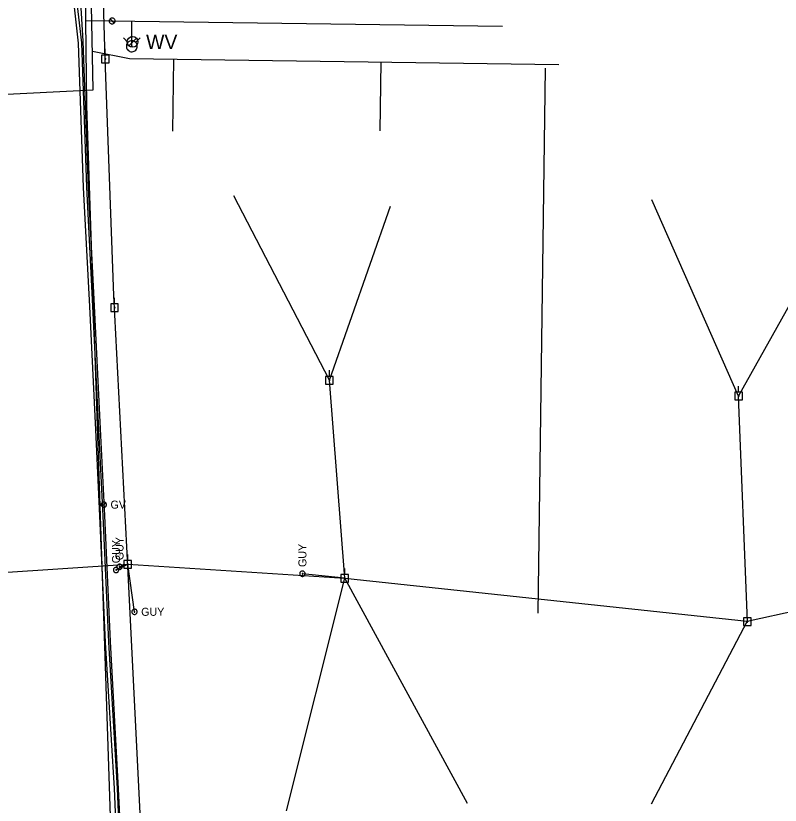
# Model space of a CAD drawing. Extents: x 596028 to 606371, y 330010 to 403088.
# Drawn here: x 604986.5 to 605354.3, y 334322.4 to 334702 of the extents above; entities that cross this region are included whole.
import ezdxf

# ---------------------------------------------------------------- set-up
doc = ezdxf.new("R2010")
doc.units = 0
for name, color, linetype in [('E_UTL_EGuyWire', 7, 'Continuous'), ('E_UTL_EPowerPole', 7, 'Continuous'), ('E_UTL_G', 7, 'Continuous'), ('E_UTL_G_UG', 7, 'Continuous'), ('E_UTL_Overhead', 7, 'Continuous'), ('E_UTL_W', 7, 'Continuous'), ('E_UTL_W_UG', 7, 'Continuous'), ('E_UTL_WHydrant', 7, 'Continuous')]:
    doc.layers.add(name, color=color, linetype=linetype)

msp = doc.modelspace()

# ---------------------------------------------------------------- linework, layer by layer
at = {"layer": 'E_UTL_EGuyWire'}
for p, q in [((605034.73, 334435.52), (605040.37, 334438.27)), ((605036.43, 334437), (605040.37, 334438.27)), ((605043.62, 334415.4), (605040.37, 334438.27)), ((605144.59, 334431.63), (605124.41, 334433.73))]:
    msp.add_line(p, q, dxfattribs=at)
for points in [[(605034.73, 334436.81), (605034.49, 334436.78), (605034.26, 334436.71), (605034.04, 334436.6), (605033.85, 334436.45), (605033.69, 334436.27), (605033.56, 334436.06), (605033.48, 334435.82), (605033.45, 334435.58), (605033.46, 334435.34), (605033.52, 334435.1), (605033.62, 334434.88), (605033.76, 334434.68), (605033.94, 334434.51), (605034.14, 334434.38), (605034.37, 334434.29), (605034.61, 334434.24), (605034.85, 334434.24), (605035.09, 334434.29), (605035.32, 334434.38), (605035.53, 334434.51), (605035.7, 334434.68), (605035.84, 334434.88), (605035.94, 334435.1), (605036, 334435.34), (605036.01, 334435.58), (605035.98, 334435.82), (605035.9, 334436.06), (605035.78, 334436.27), (605035.62, 334436.45), (605035.43, 334436.6), (605035.21, 334436.71), (605034.97, 334436.78), (605034.73, 334436.81)], [(605034.73, 334435.68), (605034.7, 334435.68), (605034.67, 334435.67), (605034.65, 334435.66), (605034.62, 334435.64), (605034.6, 334435.62), (605034.59, 334435.59), (605034.58, 334435.56), (605034.57, 334435.53), (605034.57, 334435.5), (605034.58, 334435.47), (605034.59, 334435.44), (605034.61, 334435.42), (605034.63, 334435.4), (605034.66, 334435.38), (605034.69, 334435.37), (605034.72, 334435.36), (605034.75, 334435.36), (605034.78, 334435.37), (605034.81, 334435.38), (605034.83, 334435.4), (605034.85, 334435.42), (605034.87, 334435.44), (605034.88, 334435.47), (605034.89, 334435.5), (605034.89, 334435.53), (605034.89, 334435.56), (605034.88, 334435.59), (605034.86, 334435.62), (605034.84, 334435.64), (605034.82, 334435.66), (605034.79, 334435.67), (605034.76, 334435.68), (605034.73, 334435.68)], [(605036.43, 334438.28), (605036.18, 334438.26), (605035.95, 334438.19), (605035.73, 334438.08), (605035.54, 334437.93), (605035.38, 334437.74), (605035.26, 334437.53), (605035.18, 334437.3), (605035.14, 334437.06), (605035.16, 334436.82), (605035.21, 334436.58), (605035.31, 334436.36), (605035.46, 334436.16), (605035.63, 334435.99), (605035.84, 334435.86), (605036.06, 334435.77), (605036.3, 334435.72), (605036.55, 334435.72), (605036.79, 334435.77), (605037.01, 334435.86), (605037.22, 334435.99), (605037.4, 334436.16), (605037.54, 334436.36), (605037.64, 334436.58), (605037.7, 334436.82), (605037.71, 334437.06), (605037.67, 334437.3), (605037.59, 334437.53), (605037.47, 334437.74), (605037.31, 334437.93), (605037.12, 334438.08), (605036.9, 334438.19), (605036.67, 334438.26), (605036.43, 334438.28)], [(605036.43, 334437.16), (605036.4, 334437.16), (605036.37, 334437.15), (605036.34, 334437.13), (605036.32, 334437.12), (605036.3, 334437.09), (605036.28, 334437.07), (605036.27, 334437.04), (605036.27, 334437.01), (605036.27, 334436.98), (605036.27, 334436.95), (605036.29, 334436.92), (605036.3, 334436.89), (605036.33, 334436.87), (605036.35, 334436.86), (605036.38, 334436.85), (605036.41, 334436.84), (605036.44, 334436.84), (605036.47, 334436.85), (605036.5, 334436.86), (605036.53, 334436.87), (605036.55, 334436.89), (605036.56, 334436.92), (605036.58, 334436.95), (605036.58, 334436.98), (605036.59, 334437.01), (605036.58, 334437.04), (605036.57, 334437.07), (605036.56, 334437.09), (605036.54, 334437.12), (605036.51, 334437.13), (605036.49, 334437.15), (605036.46, 334437.16), (605036.43, 334437.16)], [(605124.41, 334435.01), (605124.17, 334434.99), (605123.94, 334434.92), (605123.72, 334434.81), (605123.53, 334434.66), (605123.37, 334434.47), (605123.25, 334434.26), (605123.17, 334434.03), (605123.13, 334433.79), (605123.14, 334433.55), (605123.2, 334433.31), (605123.3, 334433.09), (605123.44, 334432.89), (605123.62, 334432.72), (605123.83, 334432.59), (605124.05, 334432.5), (605124.29, 334432.45), (605124.54, 334432.45), (605124.77, 334432.5), (605125, 334432.59), (605125.21, 334432.72), (605125.38, 334432.89), (605125.52, 334433.09), (605125.63, 334433.31), (605125.68, 334433.55), (605125.7, 334433.79), (605125.66, 334434.03), (605125.58, 334434.26), (605125.46, 334434.47), (605125.3, 334434.66), (605125.11, 334434.81), (605124.89, 334434.92), (605124.66, 334434.99), (605124.41, 334435.01)], [(605124.41, 334433.89), (605124.38, 334433.89), (605124.35, 334433.88), (605124.33, 334433.86), (605124.3, 334433.84), (605124.28, 334433.82), (605124.27, 334433.79), (605124.26, 334433.77), (605124.25, 334433.74), (605124.25, 334433.7), (605124.26, 334433.68), (605124.27, 334433.65), (605124.29, 334433.62), (605124.31, 334433.6), (605124.34, 334433.59), (605124.37, 334433.57), (605124.4, 334433.57), (605124.43, 334433.57), (605124.46, 334433.57), (605124.49, 334433.59), (605124.51, 334433.6), (605124.53, 334433.62), (605124.55, 334433.65), (605124.56, 334433.68), (605124.57, 334433.7), (605124.57, 334433.74), (605124.57, 334433.77), (605124.56, 334433.79), (605124.54, 334433.82), (605124.52, 334433.84), (605124.5, 334433.86), (605124.47, 334433.88), (605124.44, 334433.89), (605124.41, 334433.89)], [(605044.91, 334415.4), (605044.88, 334415.64), (605044.81, 334415.88), (605044.7, 334416.1), (605044.55, 334416.29), (605044.37, 334416.45), (605044.16, 334416.57), (605043.93, 334416.65), (605043.68, 334416.68), (605043.44, 334416.67), (605043.2, 334416.61), (605042.98, 334416.51), (605042.78, 334416.37), (605042.61, 334416.2), (605042.48, 334415.99), (605042.39, 334415.76), (605042.35, 334415.52), (605042.35, 334415.28), (605042.39, 334415.04), (605042.48, 334414.81), (605042.61, 334414.61), (605042.78, 334414.43), (605042.98, 334414.29), (605043.2, 334414.19), (605043.44, 334414.13), (605043.68, 334414.12), (605043.93, 334414.15), (605044.16, 334414.23), (605044.37, 334414.36), (605044.55, 334414.52), (605044.7, 334414.71), (605044.81, 334414.93), (605044.88, 334415.16), (605044.91, 334415.4)], [(605043.78, 334415.4), (605043.78, 334415.43), (605043.77, 334415.46), (605043.76, 334415.49), (605043.74, 334415.51), (605043.72, 334415.53), (605043.69, 334415.55), (605043.66, 334415.56), (605043.63, 334415.56), (605043.6, 334415.56), (605043.57, 334415.55), (605043.54, 334415.54), (605043.52, 334415.52), (605043.5, 334415.5), (605043.48, 334415.48), (605043.47, 334415.45), (605043.46, 334415.42), (605043.46, 334415.39), (605043.47, 334415.36), (605043.48, 334415.33), (605043.5, 334415.3), (605043.52, 334415.28), (605043.54, 334415.26), (605043.57, 334415.25), (605043.6, 334415.24), (605043.63, 334415.24), (605043.66, 334415.25), (605043.69, 334415.26), (605043.72, 334415.27), (605043.74, 334415.29), (605043.76, 334415.32), (605043.77, 334415.34), (605043.78, 334415.37), (605043.78, 334415.4)]]:
    msp.add_lwpolyline(points, dxfattribs=at)
at = {"layer": 'E_UTL_EPowerPole'}
for points in [[(605029.52, 334683.16), (605029.52, 334686.07)], [(605031.36, 334683.16), (605027.68, 334683.16)], [(605027.68, 334683.16), (605027.68, 334679.47)], [(605031.36, 334679.47), (605031.36, 334683.16)], [(605027.68, 334679.47), (605031.36, 334679.47)], [(605029.79, 334681.31), (605029.79, 334681.36), (605029.77, 334681.4), (605029.75, 334681.44), (605029.73, 334681.48), (605029.69, 334681.51), (605029.65, 334681.53), (605029.61, 334681.55), (605029.56, 334681.55), (605029.52, 334681.55), (605029.48, 334681.54), (605029.43, 334681.52), (605029.4, 334681.5), (605029.37, 334681.46), (605029.34, 334681.42), (605029.32, 334681.38), (605029.32, 334681.34), (605029.32, 334681.29), (605029.32, 334681.25), (605029.34, 334681.21), (605029.37, 334681.17), (605029.4, 334681.13), (605029.43, 334681.11), (605029.48, 334681.09), (605029.52, 334681.08), (605029.56, 334681.08), (605029.61, 334681.08), (605029.65, 334681.1), (605029.69, 334681.12), (605029.73, 334681.15), (605029.75, 334681.19), (605029.77, 334681.23), (605029.79, 334681.27), (605029.79, 334681.31)], [(605034, 334563.53), (605034, 334566.44)], [(605035.84, 334563.53), (605032.16, 334563.53)], [(605032.16, 334563.53), (605032.16, 334559.84)], [(605034.27, 334561.69), (605034.27, 334561.73), (605034.25, 334561.78), (605034.23, 334561.82), (605034.2, 334561.85), (605034.17, 334561.88), (605034.13, 334561.9), (605034.09, 334561.92), (605034.04, 334561.93), (605034, 334561.92), (605033.95, 334561.91), (605033.91, 334561.89), (605033.87, 334561.87), (605033.84, 334561.83), (605033.82, 334561.8), (605033.8, 334561.75), (605033.79, 334561.71), (605033.79, 334561.66), (605033.8, 334561.62), (605033.82, 334561.58), (605033.84, 334561.54), (605033.87, 334561.51), (605033.91, 334561.48), (605033.95, 334561.46), (605034, 334561.45), (605034.04, 334561.45), (605034.09, 334561.46), (605034.13, 334561.47), (605034.17, 334561.49), (605034.2, 334561.52), (605034.23, 334561.56), (605034.25, 334561.6), (605034.27, 334561.64), (605034.27, 334561.69)], [(605035.84, 334559.84), (605035.84, 334563.53)], [(605032.16, 334559.84), (605035.84, 334559.84)], [(605137.42, 334528.64), (605137.42, 334531.55)], [(605139.26, 334528.64), (605135.57, 334528.64)], [(605135.57, 334528.64), (605135.57, 334524.95)], [(605137.69, 334526.8), (605137.68, 334526.84), (605137.67, 334526.89), (605137.65, 334526.93), (605137.62, 334526.96), (605137.59, 334526.99), (605137.55, 334527.02), (605137.51, 334527.03), (605137.46, 334527.04), (605137.42, 334527.03), (605137.37, 334527.02), (605137.33, 334527.01), (605137.29, 334526.98), (605137.26, 334526.95), (605137.24, 334526.91), (605137.22, 334526.87), (605137.21, 334526.82), (605137.21, 334526.78), (605137.22, 334526.73), (605137.24, 334526.69), (605137.26, 334526.65), (605137.29, 334526.62), (605137.33, 334526.59), (605137.37, 334526.57), (605137.42, 334526.56), (605137.46, 334526.56), (605137.51, 334526.57), (605137.55, 334526.58), (605137.59, 334526.6), (605137.62, 334526.63), (605137.65, 334526.67), (605137.67, 334526.71), (605137.68, 334526.75), (605137.69, 334526.8)], [(605139.26, 334524.95), (605139.26, 334528.64)], [(605135.57, 334524.95), (605139.26, 334524.95)], [(605334.22, 334521), (605334.22, 334523.91)], [(605336.07, 334521), (605332.38, 334521)], [(605332.38, 334521), (605332.38, 334517.31)], [(605334.49, 334519.16), (605334.49, 334519.2), (605334.48, 334519.25), (605334.45, 334519.29), (605334.43, 334519.32), (605334.39, 334519.35), (605334.35, 334519.37), (605334.31, 334519.39), (605334.27, 334519.4), (605334.22, 334519.39), (605334.18, 334519.38), (605334.13, 334519.36), (605334.1, 334519.34), (605334.07, 334519.3), (605334.04, 334519.27), (605334.03, 334519.22), (605334.02, 334519.18), (605334.02, 334519.13), (605334.03, 334519.09), (605334.04, 334519.05), (605334.07, 334519.01), (605334.1, 334518.98), (605334.13, 334518.95), (605334.18, 334518.93), (605334.22, 334518.92), (605334.27, 334518.92), (605334.31, 334518.93), (605334.35, 334518.94), (605334.39, 334518.96), (605334.43, 334518.99), (605334.45, 334519.03), (605334.48, 334519.07), (605334.49, 334519.11), (605334.49, 334519.16)], [(605336.07, 334517.31), (605336.07, 334521)], [(605332.38, 334517.31), (605336.07, 334517.31)], [(605040.34, 334440.11), (605040.34, 334443.02)], [(605042.18, 334440.11), (605038.5, 334440.11)], [(605038.5, 334440.11), (605038.5, 334436.42)], [(605042.18, 334436.42), (605042.18, 334440.11)], [(605038.5, 334436.42), (605042.18, 334436.42)], [(605040.61, 334438.27), (605040.61, 334438.32), (605040.59, 334438.36), (605040.57, 334438.4), (605040.55, 334438.43), (605040.51, 334438.46), (605040.47, 334438.49), (605040.43, 334438.5), (605040.38, 334438.51), (605040.34, 334438.51), (605040.3, 334438.5), (605040.25, 334438.48), (605040.22, 334438.45), (605040.19, 334438.42), (605040.16, 334438.38), (605040.14, 334438.34), (605040.14, 334438.29), (605040.14, 334438.25), (605040.14, 334438.2), (605040.16, 334438.16), (605040.19, 334438.12), (605040.22, 334438.09), (605040.25, 334438.06), (605040.3, 334438.04), (605040.34, 334438.03), (605040.38, 334438.03), (605040.43, 334438.04), (605040.47, 334438.05), (605040.51, 334438.08), (605040.55, 334438.11), (605040.57, 334438.14), (605040.59, 334438.18), (605040.61, 334438.22), (605040.61, 334438.27)], [(605144.77, 334433.36), (605144.77, 334436.27)], [(605146.62, 334433.36), (605142.93, 334433.36)], [(605142.93, 334433.36), (605142.93, 334429.67)], [(605145.04, 334431.52), (605145.04, 334431.57), (605145.03, 334431.61), (605145, 334431.65), (605144.98, 334431.69), (605144.94, 334431.72), (605144.9, 334431.74), (605144.86, 334431.75), (605144.82, 334431.76), (605144.77, 334431.76), (605144.73, 334431.75), (605144.68, 334431.73), (605144.65, 334431.7), (605144.62, 334431.67), (605144.59, 334431.63), (605144.58, 334431.59), (605144.57, 334431.54), (605144.57, 334431.5), (605144.58, 334431.45), (605144.59, 334431.41), (605144.62, 334431.37), (605144.65, 334431.34), (605144.68, 334431.31), (605144.73, 334431.3), (605144.77, 334431.28), (605144.82, 334431.28), (605144.86, 334431.29), (605144.9, 334431.3), (605144.94, 334431.33), (605144.98, 334431.36), (605145, 334431.39), (605145.03, 334431.43), (605145.04, 334431.48), (605145.04, 334431.52)], [(605146.62, 334429.67), (605146.62, 334433.36)], [(605142.93, 334429.67), (605146.62, 334429.67)], [(605340.3, 334412.55), (605336.62, 334412.55)], [(605336.62, 334412.55), (605336.62, 334408.85)], [(605338.46, 334412.55), (605338.46, 334415.45)], [(605340.3, 334408.85), (605340.3, 334412.55)], [(605336.62, 334408.85), (605340.3, 334408.85)], [(605338.73, 334410.7), (605338.73, 334410.75), (605338.71, 334410.79), (605338.69, 334410.83), (605338.66, 334410.87), (605338.63, 334410.9), (605338.59, 334410.92), (605338.55, 334410.93), (605338.5, 334410.94), (605338.46, 334410.94), (605338.41, 334410.93), (605338.37, 334410.91), (605338.34, 334410.88), (605338.3, 334410.85), (605338.28, 334410.81), (605338.26, 334410.77), (605338.25, 334410.73), (605338.25, 334410.68), (605338.26, 334410.64), (605338.28, 334410.59), (605338.3, 334410.56), (605338.34, 334410.52), (605338.37, 334410.5), (605338.41, 334410.48), (605338.46, 334410.47), (605338.5, 334410.46), (605338.55, 334410.47), (605338.59, 334410.49), (605338.63, 334410.51), (605338.66, 334410.54), (605338.69, 334410.57), (605338.71, 334410.61), (605338.73, 334410.66), (605338.73, 334410.7)]]:
    msp.add_lwpolyline(points, dxfattribs=at)
at = {"layer": 'E_UTL_G'}
for points in [[(605030.16, 334466.96), (605030.14, 334467.2), (605030.07, 334467.44), (605029.96, 334467.65), (605029.81, 334467.84), (605029.63, 334468), (605029.41, 334468.13), (605029.18, 334468.21), (605028.94, 334468.24), (605028.7, 334468.23), (605028.46, 334468.17), (605028.24, 334468.07), (605028.04, 334467.93), (605027.87, 334467.75), (605027.74, 334467.55), (605027.65, 334467.32), (605027.6, 334467.08), (605027.6, 334466.84), (605027.65, 334466.6), (605027.74, 334466.37), (605027.87, 334466.17), (605028.04, 334465.99), (605028.24, 334465.85), (605028.46, 334465.75), (605028.7, 334465.69), (605028.94, 334465.68), (605029.18, 334465.71), (605029.41, 334465.79), (605029.63, 334465.91), (605029.81, 334466.07), (605029.96, 334466.27), (605030.07, 334466.48), (605030.14, 334466.72), (605030.16, 334466.96)], [(605027.97, 334466.05), (605029.79, 334467.87)]]:
    msp.add_lwpolyline(points, dxfattribs=at)
at = {"layer": 'E_UTL_G_UG'}
for points in [[(605023.72, 334666.34), (605022.29, 334739.51), (605020.22, 334807.28), (605015.57, 334937.18), (605010.93, 335100.97), (604997.24, 335379.56)], [(605040.23, 334191.32), (605039.92, 334228.6), (605037.6, 334251), (605035.78, 334288.54), (605033.99, 334330.42), (605029.72, 334400.72), (605027, 334461.53), (605025.04, 334502.92), (605022.08, 334562.25), (605019.16, 334619.47), (605016.73, 334688.85), (605013.32, 334719.29), (605013.33, 334743.69)], [(605041.73, 334191.33), (605041.42, 334228.69), (605039.1, 334251.12), (605037.28, 334288.61), (605035.49, 334330.5), (605031.22, 334400.8), (605028.5, 334461.6), (605026.54, 334502.99), (605023.58, 334562.33), (605020.66, 334619.54), (605018.23, 334688.96), (605014.82, 334719.37), (605014.83, 334743.69)], [(605051.05, 333995.08), (605049.47, 334015.72), (605046.07, 334056.96), (605044.47, 334091.26), (605041.93, 334140.57), (605039.98, 334174.15), (605041.91, 334191.85), (605041.77, 334227.61), (605040.14, 334251.24), (605037.95, 334288.67), (605035.85, 334330.32), (605032.15, 334401.1), (605029.33, 334461.67), (605027.31, 334503.35), (605024.31, 334562.57), (605021.46, 334619.32), (605018.89, 334689.8), (605016.63, 334727.49)], [(605023.35, 334685.07), (605041.16, 334681.48), (605247.7, 334678.68)], [(605062.06, 334646.49), (605062.54, 334681.19)], [(605161.77, 334646.73), (605162.23, 334679.84)], [(605237.77, 334414.73), (605241.39, 334676.77)], [(604821.91, 334657.37), (604879.7, 334659.25), (605023.72, 334666.34)]]:
    msp.add_lwpolyline(points, dxfattribs=at)
at = {"layer": 'E_UTL_Overhead'}
for p, q in [((605137.45, 334526.81), (605091.38, 334615.44)), ((605137.45, 334526.81), (605166.81, 334610.52)), ((605334.25, 334519.16), (605386.78, 334613.02)), ((605144.8, 334431.52), (605137.45, 334526.81)), ((604786.03, 334421.35), (605040.52, 334438.28)), ((605040.37, 334438.27), (605144.8, 334431.52)), ((605116.78, 334319.62), (605144.8, 334431.52)), ((605144.8, 334431.52), (605338.42, 334410.84)), ((605203.89, 334323.26), (605144.8, 334431.52)), ((605338.42, 334410.83), (605420.5, 334429.02)), ((605338.42, 334410.84), (605292.22, 334322.9))]:
    msp.add_line(p, q, dxfattribs=at)
for points in [[(605060.82, 334038.02), (605055.03, 334170.54), (605046.79, 334308.95), (605039.96, 334446.59), (605033.68, 334567.58), (605029.55, 334681.31), (605027.59, 334747.04), (605025.74, 334817.42), (605020.39, 334948.8), (605014.12, 335115.1), (605007.91, 335297.38), (604985.32, 335465.29), (604968.51, 335602.26), (604952.43, 335708.38), (604942.9, 335774.97)], [(605338.49, 334410.7), (605334.25, 334519.16), (605292.54, 334613.52)]]:
    msp.add_lwpolyline(points, dxfattribs=at)
at = {"layer": 'E_UTL_W'}
for points in [[(605032.86, 334700.95), (605032.59, 334700.92), (605032.33, 334700.85), (605032.09, 334700.72), (605031.88, 334700.55), (605031.7, 334700.35), (605031.56, 334700.11), (605031.48, 334699.86), (605031.44, 334699.59), (605031.45, 334699.32), (605031.51, 334699.06), (605031.63, 334698.81), (605031.78, 334698.59), (605031.98, 334698.4), (605032.21, 334698.25), (605032.46, 334698.15), (605032.73, 334698.1), (605033, 334698.1), (605033.26, 334698.15), (605033.51, 334698.25), (605033.74, 334698.4), (605033.94, 334698.59), (605034.1, 334698.81), (605034.21, 334699.06), (605034.27, 334699.32), (605034.29, 334699.59), (605034.25, 334699.86), (605034.16, 334700.11), (605034.02, 334700.35), (605033.85, 334700.55), (605033.63, 334700.72), (605033.39, 334700.85), (605033.13, 334700.92), (605032.86, 334700.95)], [(605033.87, 334698.51), (605031.85, 334700.53)], [(605040.88, 334687.65), (605044.54, 334691.31)]]:
    msp.add_lwpolyline(points, dxfattribs=at)
msp.add_circle((605042.71, 334689.48), 2.59, dxfattribs=at)
at = {"layer": 'E_UTL_W_UG'}
for p, q in [((605020.21, 334699.75), (605220.62, 334697.09)), ((605042.31, 334687.37), (605042.39, 334699.47))]:
    msp.add_line(p, q, dxfattribs=at)
for points in [[(605020.21, 334699.75), (605019.74, 334740.63), (605012.16, 334958.69), (605011.47, 334971.85), (605006.12, 335150.92), (604998.28, 335159.62), (604995.17, 335332.25)], [(605037.24, 334199.25), (605034.57, 334240.02), (605020.69, 334658.87), (605020.21, 334699.75)]]:
    msp.add_lwpolyline(points, dxfattribs=at)
at = {"layer": 'E_UTL_WHydrant'}
for points in [[(605040.48, 334689.21), (605038.33, 334691.35)], [(605044.93, 334687.37), (605044.89, 334687.87), (605044.75, 334688.34), (605044.52, 334688.79), (605044.21, 334689.18), (605043.83, 334689.51), (605043.4, 334689.76), (605042.93, 334689.92), (605042.44, 334689.99), (605041.94, 334689.97), (605041.45, 334689.85), (605041, 334689.64), (605040.59, 334689.35), (605040.25, 334688.99), (605039.98, 334688.57), (605039.79, 334688.11), (605039.7, 334687.62), (605039.7, 334687.12), (605039.79, 334686.63), (605039.98, 334686.17), (605040.25, 334685.75), (605040.59, 334685.39), (605041, 334685.1), (605041.45, 334684.89), (605041.94, 334684.77), (605042.44, 334684.75), (605042.93, 334684.82), (605043.4, 334684.98), (605043.83, 334685.23), (605044.21, 334685.56), (605044.52, 334685.95), (605044.75, 334686.4), (605044.89, 334686.87), (605044.93, 334687.37)], [(605044.15, 334689.21), (605046.29, 334691.35)], [(605042.51, 334687.37), (605042.51, 334687.41), (605042.5, 334687.44), (605042.48, 334687.48), (605042.46, 334687.51), (605042.43, 334687.53), (605042.39, 334687.55), (605042.36, 334687.56), (605042.32, 334687.57), (605042.28, 334687.57), (605042.25, 334687.56), (605042.21, 334687.54), (605042.18, 334687.52), (605042.15, 334687.49), (605042.13, 334687.46), (605042.12, 334687.43), (605042.11, 334687.39), (605042.11, 334687.35), (605042.12, 334687.31), (605042.13, 334687.28), (605042.15, 334687.25), (605042.18, 334687.22), (605042.21, 334687.2), (605042.25, 334687.18), (605042.28, 334687.17), (605042.32, 334687.17), (605042.36, 334687.18), (605042.39, 334687.19), (605042.43, 334687.21), (605042.46, 334687.23), (605042.48, 334687.26), (605042.5, 334687.3), (605042.51, 334687.33), (605042.51, 334687.37)]]:
    msp.add_lwpolyline(points, dxfattribs=at)

# ---------------------------------------------------------------- texts
at = {"layer": 'E_UTL_EGuyWire'}
for p in [(605038.35, 334440.21), (605036.66, 334438.73), (605126.34, 334436.94)]:
    msp.add_text('GUY', height=3.85, rotation=90, dxfattribs=at).set_placement(p)
msp.add_text('GUY', height=3.85, dxfattribs=at).set_placement((605046.83, 334413.48))
at = {"layer": 'E_UTL_G'}
msp.add_text('GV', height=3.85, dxfattribs=at).set_placement((605032.09, 334465.03))
at = {"layer": 'E_UTL_W'}
msp.add_text('WV', height=7, dxfattribs=at).set_placement((605049.19, 334685.98))

doc.saveas('drawing.dxf')
